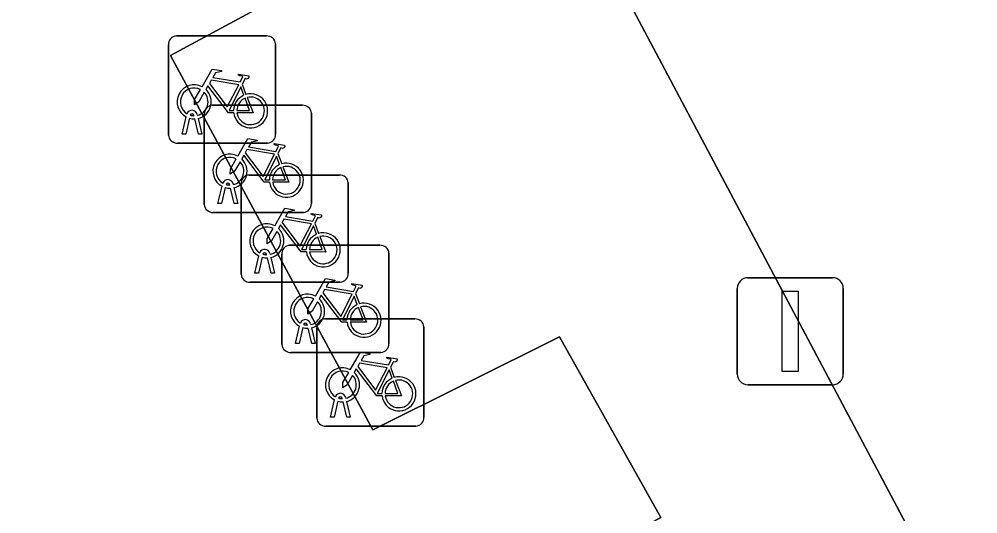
# Model space of a CAD drawing. Extents: x 162879 to 165540, y 384011 to 385181.
# Drawn here: x 163050.88 to 163059.82, y 384174.59 to 384179.21 of the extents above; entities that cross this region are included whole.
import ezdxf

# ---------------------------------------------------------------- set-up
doc = ezdxf.new("R2010")
doc.units = 0
for name, color, linetype in [('IMGEO_Fietsenrek', 7, 'Continuous'), ('IMGEO_Groenvoorziening', 7, 'Continuous'), ('IMGEO_Lichtmast', 7, 'Continuous'), ('IMGEO_Rijbaan_lokaal_open', 7, 'Continuous')]:
    doc.layers.add(name, color=color, linetype=linetype)

msp = doc.modelspace()

# ---------------------------------------------------------------- linework, layer by layer
at = {"layer": 'IMGEO_Fietsenrek'}
for p, q in [((163052.3429, 384179.0505), (163053.1838, 384179.0505)), ((163053.1838, 384179.0505), (163052.3429, 384179.0505)), ((163052.2685, 384178.1259), (163052.2685, 384178.9668)), ((163052.2685, 384178.9668), (163052.2685, 384178.1259)), ((163053.2675, 384178.9761), (163053.2675, 384178.1352)), ((163053.2675, 384178.1352), (163053.2675, 384178.9761)), ((163052.9552, 384178.6002), (163052.9915, 384178.505)), ((163052.6769, 384178.4035), (163053.5178, 384178.4035)), ((163053.5178, 384178.4035), (163052.6769, 384178.4035)), ((163052.3955, 384178.1353), (163052.4338, 384178.2953)), ((163052.4642, 384178.2831), (163052.4289, 384178.1353)), ((163052.5059, 384178.3069), (163052.5049, 384178.3112)), ((163052.5366, 384178.3184), (163052.5384, 384178.3105)), ((163052.5454, 384178.2813), (163052.5804, 384178.1353)), ((163052.6025, 384177.4789), (163052.6025, 384178.3198)), ((163052.6025, 384178.3198), (163052.6025, 384177.4789)), ((163053.6015, 384178.3291), (163053.6015, 384177.4882)), ((163053.6015, 384177.4882), (163053.6015, 384178.3291)), ((163052.547, 384178.1353), (163052.5131, 384178.277)), ((163052.4289, 384178.1353), (163052.3955, 384178.1353)), ((163052.5804, 384178.1353), (163052.547, 384178.1353)), ((163053.1931, 384178.0515), (163052.3522, 384178.0515)), ((163052.3522, 384178.0515), (163053.1931, 384178.0515)), ((163053.2892, 384177.9532), (163053.3255, 384177.858)), ((163053.0209, 384177.7535), (163053.8618, 384177.7535)), ((163053.8618, 384177.7535), (163053.0209, 384177.7535)), ((163052.8399, 384177.6599), (163052.8389, 384177.6642)), ((163052.8706, 384177.6714), (163052.8724, 384177.6635)), ((163052.9465, 384176.8289), (163052.9465, 384177.6698)), ((163052.9465, 384177.6698), (163052.9465, 384176.8289)), ((163053.9455, 384177.6791), (163053.9455, 384176.8382)), ((163053.9455, 384176.8382), (163053.9455, 384177.6791)), ((163052.7295, 384177.4883), (163052.7678, 384177.6483)), ((163052.7982, 384177.6361), (163052.7629, 384177.4883)), ((163052.881, 384177.4883), (163052.8471, 384177.63)), ((163052.8794, 384177.6343), (163052.9144, 384177.4883)), ((163052.7629, 384177.4883), (163052.7295, 384177.4883)), ((163052.9144, 384177.4883), (163052.881, 384177.4883)), ((163053.5271, 384177.4045), (163052.6862, 384177.4045)), ((163052.6862, 384177.4045), (163053.5271, 384177.4045)), ((163053.6332, 384177.3032), (163053.6695, 384177.208)), ((163053.4009, 384177.0975), (163054.2418, 384177.0975)), ((163054.2418, 384177.0975), (163053.4009, 384177.0975)), ((163053.0735, 384176.8383), (163053.1118, 384176.9983)), ((163053.1422, 384176.9861), (163053.1069, 384176.8383)), ((163053.1839, 384177.0099), (163053.1829, 384177.0142)), ((163053.225, 384176.8383), (163053.1911, 384176.98)), ((163053.2146, 384177.0214), (163053.2164, 384177.0135)), ((163053.2234, 384176.9843), (163053.2584, 384176.8383)), ((163053.3265, 384176.1729), (163053.3265, 384177.0138)), ((163053.3265, 384177.0138), (163053.3265, 384176.1729)), ((163054.3255, 384177.0231), (163054.3255, 384176.1822)), ((163054.3255, 384176.1822), (163054.3255, 384177.0231)), ((163053.1069, 384176.8383), (163053.0735, 384176.8383)), ((163053.2584, 384176.8383), (163053.225, 384176.8383)), ((163053.8711, 384176.7545), (163053.0302, 384176.7545)), ((163053.0302, 384176.7545), (163053.8711, 384176.7545)), ((163054.0132, 384176.6472), (163054.0495, 384176.552)), ((163053.7269, 384176.4105), (163054.5678, 384176.4105)), ((163054.5678, 384176.4105), (163053.7269, 384176.4105)), ((163053.4535, 384176.1823), (163053.4918, 384176.3423)), ((163053.5222, 384176.3301), (163053.4869, 384176.1823)), ((163053.5639, 384176.3539), (163053.5629, 384176.3582)), ((163053.605, 384176.1823), (163053.5711, 384176.324)), ((163053.5946, 384176.3654), (163053.5964, 384176.3575)), ((163053.6034, 384176.3283), (163053.6384, 384176.1823)), ((163053.6525, 384175.4859), (163053.6525, 384176.3268)), ((163053.6525, 384176.3268), (163053.6525, 384175.4859)), ((163054.6515, 384176.3361), (163054.6515, 384175.4952)), ((163054.6515, 384175.4952), (163054.6515, 384176.3361)), ((163053.4869, 384176.1823), (163053.4535, 384176.1823)), ((163053.6384, 384176.1823), (163053.605, 384176.1823)), ((163054.2511, 384176.0985), (163053.4102, 384176.0985)), ((163053.4102, 384176.0985), (163054.2511, 384176.0985)), ((163054.3392, 384175.9602), (163054.3755, 384175.865)), ((163053.7795, 384175.4953), (163053.8178, 384175.6553)), ((163053.8482, 384175.6431), (163053.8129, 384175.4953)), ((163053.8899, 384175.6669), (163053.8889, 384175.6712)), ((163053.931, 384175.4953), (163053.8971, 384175.637)), ((163053.9206, 384175.6784), (163053.9224, 384175.6705)), ((163053.9294, 384175.6413), (163053.9644, 384175.4953)), ((163053.8129, 384175.4953), (163053.7795, 384175.4953)), ((163053.9644, 384175.4953), (163053.931, 384175.4953)), ((163054.5771, 384175.4115), (163053.7362, 384175.4115)), ((163053.7362, 384175.4115), (163054.5771, 384175.4115))]:
    msp.add_line(p, q, dxfattribs=at)
for points in [[(163052.5811, 384178.5772), (163052.6758, 384178.7407), (163052.762, 384178.7269), (163052.7637, 384178.7182), (163052.7076, 384178.7073), (163052.6814, 384178.662), (163052.9366, 384178.6212)], [(163052.9237, 384178.596), (163052.6669, 384178.637), (163052.6502, 384178.6082), (163052.8172, 384178.3879), (163052.9237, 384178.596)], [(163052.9366, 384178.6212), (163052.9616, 384178.67), (163052.9565, 384178.674), (163052.9333, 384178.6777), (163052.9206, 384178.6852), (163052.9196, 384178.6883), (163052.9218, 384178.6929), (163053.0166, 384178.6778), (163053.0189, 384178.6675), (163053.0095, 384178.6551), (163052.9971, 384178.6487), (163052.9826, 384178.6549), (163052.9552, 384178.6002)], [(163052.6018, 384178.5247), (163052.5502, 384178.4355), (163052.5103, 384178.4095), (163052.5115, 384178.457), (163052.566, 384178.5512)], [(163052.8768, 384178.3325), (163052.8271, 384178.3326), (163052.6364, 384178.5843), (163052.6174, 384178.5515)], [(163052.9717, 384178.498), (163052.9424, 384178.5748), (163052.833, 384178.3567), (163052.8757, 384178.3566)], [(163052.9057, 384178.3565), (163053.0256, 384178.3563), (163052.9824, 384178.4699)], [(163053.0022, 384178.4768), (163053.0572, 384178.3322), (163052.9071, 384178.3325)], [(163052.9151, 384177.9302), (163053.0098, 384178.0937), (163053.096, 384178.0799), (163053.0977, 384178.0712), (163053.0416, 384178.0603), (163053.0154, 384178.015), (163053.2706, 384177.9742)], [(163053.2706, 384177.9742), (163053.2956, 384178.023), (163053.2905, 384178.027), (163053.2673, 384178.0307), (163053.2546, 384178.0382), (163053.2536, 384178.0413), (163053.2558, 384178.0459), (163053.3506, 384178.0308), (163053.3529, 384178.0205), (163053.3435, 384178.0081), (163053.3311, 384178.0017), (163053.3166, 384178.0079), (163053.2892, 384177.9532)], [(163053.2108, 384177.6855), (163053.1611, 384177.6856), (163052.9704, 384177.9373), (163052.9514, 384177.9045)], [(163053.2577, 384177.949), (163053.0009, 384177.99), (163052.9842, 384177.9612), (163053.1512, 384177.7409), (163053.2577, 384177.949)], [(163053.3057, 384177.851), (163053.2764, 384177.9278), (163053.167, 384177.7097), (163053.2097, 384177.7096)], [(163052.9358, 384177.8777), (163052.8842, 384177.7885), (163052.8443, 384177.7625), (163052.8455, 384177.81), (163052.9, 384177.9042)], [(163053.2397, 384177.7095), (163053.3596, 384177.7093), (163053.3164, 384177.8229)], [(163053.3362, 384177.8298), (163053.3912, 384177.6852), (163053.2411, 384177.6855)], [(163053.2591, 384177.2802), (163053.3538, 384177.4437), (163053.44, 384177.4299), (163053.4417, 384177.4212), (163053.3856, 384177.4103), (163053.3594, 384177.365), (163053.6146, 384177.3242)], [(163053.6146, 384177.3242), (163053.6396, 384177.373), (163053.6345, 384177.377), (163053.6113, 384177.3807), (163053.5986, 384177.3882), (163053.5976, 384177.3913), (163053.5998, 384177.3959), (163053.6946, 384177.3808), (163053.6969, 384177.3705), (163053.6875, 384177.3581), (163053.6751, 384177.3517), (163053.6606, 384177.3579), (163053.6332, 384177.3032)], [(163053.6017, 384177.299), (163053.3449, 384177.34), (163053.3282, 384177.3112), (163053.4952, 384177.0909), (163053.6017, 384177.299)], [(163053.2798, 384177.2277), (163053.2282, 384177.1385), (163053.1883, 384177.1125), (163053.1895, 384177.16), (163053.244, 384177.2542)], [(163053.5548, 384177.0355), (163053.5051, 384177.0356), (163053.3144, 384177.2873), (163053.2954, 384177.2545)], [(163053.6497, 384177.201), (163053.6204, 384177.2778), (163053.511, 384177.0597), (163053.5537, 384177.0596)], [(163053.5837, 384177.0595), (163053.7036, 384177.0593), (163053.6604, 384177.1729)], [(163053.6802, 384177.1798), (163053.7352, 384177.0352), (163053.5851, 384177.0355)], [(163053.6391, 384176.6242), (163053.7338, 384176.7877), (163053.82, 384176.7739), (163053.8217, 384176.7652), (163053.7656, 384176.7543), (163053.7394, 384176.709), (163053.9946, 384176.6682)], [(163053.9817, 384176.643), (163053.7249, 384176.684), (163053.7082, 384176.6552), (163053.8752, 384176.4349), (163053.9817, 384176.643)], [(163053.9946, 384176.6682), (163054.0196, 384176.717), (163054.0145, 384176.721), (163053.9913, 384176.7247), (163053.9786, 384176.7322), (163053.9776, 384176.7353), (163053.9798, 384176.7399), (163054.0746, 384176.7248), (163054.0769, 384176.7145), (163054.0675, 384176.7021), (163054.0551, 384176.6957), (163054.0406, 384176.7019), (163054.0132, 384176.6472)], [(163053.6598, 384176.5717), (163053.6082, 384176.4825), (163053.5683, 384176.4565), (163053.5695, 384176.504), (163053.624, 384176.5982)], [(163053.9348, 384176.3795), (163053.8851, 384176.3796), (163053.6944, 384176.6313), (163053.6754, 384176.5985)], [(163054.0297, 384176.545), (163054.0004, 384176.6218), (163053.891, 384176.4037), (163053.9337, 384176.4036)], [(163053.9637, 384176.4035), (163054.0836, 384176.4033), (163054.0404, 384176.5169)], [(163054.0602, 384176.5238), (163054.1152, 384176.3792), (163053.9651, 384176.3795)], [(163053.9651, 384175.9372), (163054.0598, 384176.1007), (163054.146, 384176.0869), (163054.1477, 384176.0782), (163054.0916, 384176.0673), (163054.0654, 384176.022), (163054.3206, 384175.9812)], [(163054.3206, 384175.9812), (163054.3456, 384176.03), (163054.3405, 384176.034), (163054.3173, 384176.0377), (163054.3046, 384176.0452), (163054.3036, 384176.0483), (163054.3058, 384176.0529), (163054.4006, 384176.0378), (163054.4029, 384176.0275), (163054.3935, 384176.0151), (163054.3811, 384176.0087), (163054.3666, 384176.0149), (163054.3392, 384175.9602)], [(163054.3077, 384175.956), (163054.0509, 384175.997), (163054.0342, 384175.9682), (163054.2012, 384175.7479), (163054.3077, 384175.956)], [(163053.9858, 384175.8847), (163053.9342, 384175.7955), (163053.8943, 384175.7695), (163053.8955, 384175.817), (163053.95, 384175.9112)], [(163054.2608, 384175.6925), (163054.2111, 384175.6926), (163054.0204, 384175.9443), (163054.0014, 384175.9115)], [(163054.3557, 384175.858), (163054.3264, 384175.9348), (163054.217, 384175.7167), (163054.2597, 384175.7166)], [(163054.2897, 384175.7165), (163054.4096, 384175.7163), (163054.3664, 384175.8299)], [(163054.3862, 384175.8368), (163054.4412, 384175.6922), (163054.2911, 384175.6925)]]:
    msp.add_lwpolyline(points, dxfattribs=at)
for centre, radius, start, end in [((163052.3462, 384178.9726), 0.0779, 92.4484, 184.28452), ((163052.3462, 384178.9726), 0.0779, 92.4484, 184.28452), ((163053.1896, 384178.9728), 0.0779, 2.4484, 94.28452), ((163053.1896, 384178.9728), 0.0779, 2.4484, 94.28452), ((163052.5081, 384178.4359), 0.159, 62.67661, 242.13685), ((163052.5081, 384178.4359), 0.129, 63.31916, 238.90302), ((163052.5081, 384178.4359), 0.159, 283.5766, 46.60424), ((163052.5081, 384178.4359), 0.129, 283.60429, 43.43025), ((163053.0347, 384178.3519), 0.159, 113.3408, 178.32165), ((163053.0347, 384178.3519), 0.159, 187.0065, 105.77075), ((163053.0347, 384178.3519), 0.129, 113.92302, 177.95563), ((163053.0347, 384178.3519), 0.129, 188.67146, 104.58832), ((163052.6802, 384178.3256), 0.0779, 92.4484, 184.28452), ((163052.6802, 384178.3256), 0.0779, 92.4484, 184.28452), ((163053.5236, 384178.3258), 0.0779, 2.4484, 94.28452), ((163053.5236, 384178.3258), 0.0779, 2.4484, 94.28452), ((163052.4879, 384178.3073), 0.0499, 12.8025, 158.69338), ((163052.5081, 384178.4359), 0.159, 253.99666, 271.78671), ((163052.4879, 384178.3073), 0.0174, 12.8025, 163.45023), ((163052.5081, 384178.4359), 0.129, 253.41502, 269.02044), ((163052.3464, 384178.1292), 0.0779, 182.4484, 274.28452), ((163052.3464, 384178.1292), 0.0779, 182.4484, 274.28452), ((163053.1898, 384178.1294), 0.0779, 272.4484, 4.28452), ((163053.1898, 384178.1294), 0.0779, 272.4484, 4.28452), ((163052.8421, 384177.7889), 0.159, 62.67661, 242.13685), ((163052.8421, 384177.7889), 0.129, 63.31916, 238.90302), ((163052.8421, 384177.7889), 0.129, 283.60429, 43.43025), ((163052.8421, 384177.7889), 0.159, 283.5766, 46.60424), ((163053.3687, 384177.7049), 0.159, 113.3408, 178.32165), ((163053.3687, 384177.7049), 0.159, 187.0065, 105.77075), ((163053.3687, 384177.7049), 0.129, 188.67146, 104.58832), ((163053.0242, 384177.6756), 0.0779, 92.4484, 184.28452), ((163053.0242, 384177.6756), 0.0779, 92.4484, 184.28452), ((163053.3687, 384177.7049), 0.129, 113.92302, 177.95563), ((163053.8676, 384177.6758), 0.0779, 2.4484, 94.28452), ((163053.8676, 384177.6758), 0.0779, 2.4484, 94.28452), ((163052.8219, 384177.6603), 0.0499, 12.8025, 158.69338), ((163052.8219, 384177.6603), 0.0174, 12.8025, 163.45023), ((163052.8421, 384177.7889), 0.129, 253.41502, 269.02044), ((163052.8421, 384177.7889), 0.159, 253.99666, 271.78671), ((163052.6804, 384177.4822), 0.0779, 182.4484, 274.28452), ((163052.6804, 384177.4822), 0.0779, 182.4484, 274.28452), ((163053.5238, 384177.4824), 0.0779, 272.4484, 4.28452), ((163053.5238, 384177.4824), 0.0779, 272.4484, 4.28452), ((163053.1861, 384177.1389), 0.159, 62.67661, 242.13685), ((163053.1861, 384177.1389), 0.129, 63.31916, 238.90302), ((163053.1861, 384177.1389), 0.129, 283.60429, 43.43025), ((163053.1861, 384177.1389), 0.159, 283.5766, 46.60424), ((163053.7127, 384177.0549), 0.159, 187.0065, 105.77075), ((163053.7127, 384177.0549), 0.159, 113.3408, 178.32165), ((163053.7127, 384177.0549), 0.129, 113.92302, 177.95563), ((163053.7127, 384177.0549), 0.129, 188.67146, 104.58832), ((163053.1659, 384177.0103), 0.0499, 12.8025, 158.69338), ((163053.1659, 384177.0103), 0.0174, 12.8025, 163.45023), ((163053.4042, 384177.0196), 0.0779, 92.4484, 184.28452), ((163053.4042, 384177.0196), 0.0779, 92.4484, 184.28452), ((163054.2476, 384177.0198), 0.0779, 2.4484, 94.28452), ((163054.2476, 384177.0198), 0.0779, 2.4484, 94.28452), ((163053.1861, 384177.1389), 0.159, 253.99666, 271.78671), ((163053.1861, 384177.1389), 0.129, 253.41502, 269.02044), ((163053.0244, 384176.8322), 0.0779, 182.4484, 274.28452), ((163053.0244, 384176.8322), 0.0779, 182.4484, 274.28452), ((163053.8678, 384176.8324), 0.0779, 272.4484, 4.28452), ((163053.8678, 384176.8324), 0.0779, 272.4484, 4.28452), ((163053.5661, 384176.4829), 0.159, 62.67661, 242.13685), ((163053.5661, 384176.4829), 0.129, 63.31916, 238.90302), ((163053.5661, 384176.4829), 0.159, 283.5766, 46.60424), ((163053.5661, 384176.4829), 0.129, 283.60429, 43.43025), ((163054.0927, 384176.3989), 0.159, 113.3408, 178.32165), ((163054.0927, 384176.3989), 0.159, 187.0065, 105.77075), ((163054.0927, 384176.3989), 0.129, 113.92302, 177.95563), ((163054.0927, 384176.3989), 0.129, 188.67146, 104.58832), ((163053.5459, 384176.3543), 0.0499, 12.8025, 158.69338), ((163053.7302, 384176.3326), 0.0779, 92.4484, 184.28452), ((163053.7302, 384176.3326), 0.0779, 92.4484, 184.28452), ((163054.5736, 384176.3328), 0.0779, 2.4484, 94.28452), ((163054.5736, 384176.3328), 0.0779, 2.4484, 94.28452), ((163053.5661, 384176.4829), 0.159, 253.99666, 271.78671), ((163053.5459, 384176.3543), 0.0174, 12.8025, 163.45023), ((163053.5661, 384176.4829), 0.129, 253.41502, 269.02044), ((163053.4044, 384176.1762), 0.0779, 182.4484, 274.28452), ((163053.4044, 384176.1762), 0.0779, 182.4484, 274.28452), ((163054.2478, 384176.1764), 0.0779, 272.4484, 4.28452), ((163054.2478, 384176.1764), 0.0779, 272.4484, 4.28452), ((163053.8921, 384175.7959), 0.159, 62.67661, 242.13685), ((163053.8921, 384175.7959), 0.129, 63.31916, 238.90302), ((163053.8921, 384175.7959), 0.129, 283.60429, 43.43025), ((163053.8921, 384175.7959), 0.159, 283.5766, 46.60424), ((163054.4187, 384175.7119), 0.159, 187.0065, 105.77075), ((163054.4187, 384175.7119), 0.159, 113.3408, 178.32165), ((163054.4187, 384175.7119), 0.129, 113.92302, 177.95563), ((163054.4187, 384175.7119), 0.129, 188.67146, 104.58832), ((163053.8719, 384175.6673), 0.0499, 12.8025, 158.69338), ((163053.8719, 384175.6673), 0.0174, 12.8025, 163.45023), ((163053.8921, 384175.7959), 0.159, 253.99666, 271.78671), ((163053.8921, 384175.7959), 0.129, 253.41502, 269.02044), ((163053.7304, 384175.4892), 0.0779, 182.4484, 274.28452), ((163053.7304, 384175.4892), 0.0779, 182.4484, 274.28452), ((163054.5738, 384175.4894), 0.0779, 272.4484, 4.28452), ((163054.5738, 384175.4894), 0.0779, 272.4484, 4.28452)]:
    msp.add_arc(centre, radius, start, end, dxfattribs=at)
at = {"layer": 'IMGEO_Groenvoorziening'}
for points in [[(163080.048, 384198.225), (163053.853, 384184.48), (163067.382, 384158.999), (163093.542, 384172.882), (163094.565, 384170.805), (163101.195, 384158.277), (163100.648, 384157.988), (163101.839, 384155.875), (163076.172, 384142.348), (163082.929, 384129.591), (163083.846, 384127.811), (163085.723, 384124.303), (163069.383, 384115.626), (163064.419, 384125.025), (163037.943, 384111.038)], [(163059.667, 384169.233), (163058.726, 384170.986), (163056.97, 384170.073), (163055.106, 384173.59), (163056.863, 384174.559), (163055.916, 384176.243), (163054.175, 384175.376), (163052.287, 384178.867), (163054.063, 384179.83)]]:
    msp.add_lwpolyline(points, dxfattribs=at)
at = {"layer": 'IMGEO_Lichtmast'}
for p, q in [((163057.6751, 384176.7955), (163058.4649, 384176.7955)), ((163058.4649, 384176.7955), (163057.6751, 384176.7955)), ((163057.5751, 384175.8965), (163057.5751, 384176.6955)), ((163057.5751, 384176.6955), (163057.5751, 384175.8965)), ((163058.5649, 384176.6955), (163058.5649, 384175.8965)), ((163058.5649, 384175.8965), (163058.5649, 384176.6955)), ((163058.4649, 384175.7965), (163057.6751, 384175.7965)), ((163057.6751, 384175.7965), (163058.4649, 384175.7965))]:
    msp.add_line(p, q, dxfattribs=at)
msp.add_lwpolyline([(163057.995, 384176.671), (163058.145, 384176.671), (163058.145, 384175.921), (163057.995, 384175.921), (163057.995, 384176.671)], dxfattribs=at)
for centre, start, end in [((163057.6751, 384176.6955), 90, 180), ((163057.6751, 384176.6955), 90, 180), ((163058.4649, 384176.6955), 0, 90), ((163058.4649, 384176.6955), 360, 90), ((163057.6751, 384175.8965), 180, 270), ((163057.6751, 384175.8965), 180, 270), ((163058.4649, 384175.8965), 270, 0), ((163058.4649, 384175.8965), 270, 0)]:
    msp.add_arc(centre, 0.1, start, end, dxfattribs=at)
at = {"layer": 'IMGEO_Rijbaan_lokaal_open'}
for points in [[(163093.542, 384172.882), (163067.382, 384158.999), (163053.853, 384184.48), (163080.048, 384198.225)], [(163054.063, 384179.83), (163052.287, 384178.867), (163054.175, 384175.376), (163055.916, 384176.243), (163056.863, 384174.559), (163055.106, 384173.59), (163056.97, 384170.073), (163058.726, 384170.986), (163059.667, 384169.233)]]:
    msp.add_lwpolyline(points, dxfattribs=at)

doc.saveas('drawing.dxf')
